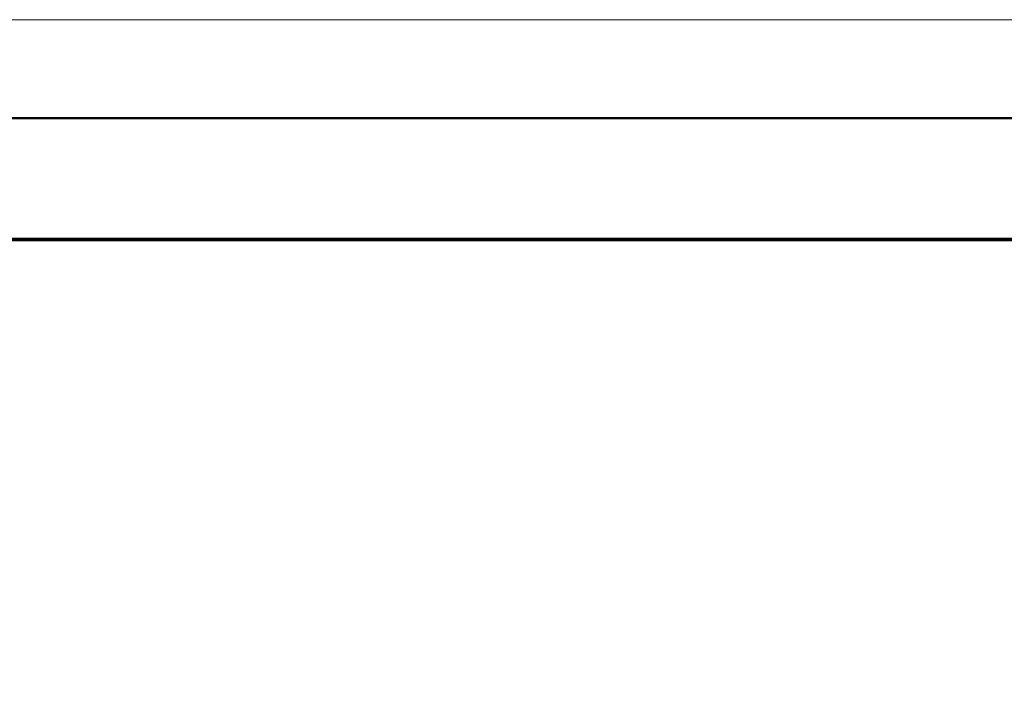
# Model space of a CAD drawing. Header units: millimetres. Extents: x -1290 to 1795, y -4192 to -1311.
# Tile 613 of 656: x 1129.82 to 1138.82, y -2948.61 to -2942.57. Entities that reach past the tile are written whole.
import ezdxf

# ---------------------------------------------------------------- set-up
doc = ezdxf.new("R2010")
doc.units = ezdxf.units.MM
doc.layers.add('30', color=7, linetype='Continuous')
doc.layers.add('Aparatura', color=7, linetype='Continuous', lineweight=13)

# ---------------------------------------------------------------- blocks, each defined once
blk = doc.blocks.new('*U396')
at = {"layer": '30', "color": 7}
for points in [[(117.158256, -406.976392), (548.842747, -406.976392), (117.158256, -406.976392)], [(548.842747, -406.976392), (117.158256, -406.976392), (117.158256, -409.541093), (117.158256, -411.018584), (117.158256, -412.579707), (548.842747, -412.579707), (548.842747, -411.018584), (548.842747, -409.541093), (548.842747, -406.976392)], [(117.158256, -412.491734), (548.842747, -412.491734), (117.158256, -412.491734)], [(548.842747, -412.491734), (117.158256, -412.491734), (117.158256, -414.006535), (117.158256, -435.076037), (117.158256, -436.590837), (548.842747, -436.590837), (548.842747, -435.076037), (548.842747, -414.006535), (548.842747, -412.491734)]]:
    blk.add_lwpolyline(points, close=True, dxfattribs=at)
at = {"layer": '30', "color": 59}
blk.add_lwpolyline([(548.79978, -407.01948), (117.201224, -407.01948), (117.201224, -409.544737), (117.201224, -410.999505), (117.201224, -412.536618), (548.79978, -412.536618), (548.79978, -410.999505), (548.79978, -409.544737), (548.79978, -407.01948)], close=True, dxfattribs=at)

msp = doc.modelspace()

# ---------------------------------------------------------------- linework, layer by layer
at = {"layer": 'Aparatura', "color": 7, "lineweight": 13}
msp.add_lwpolyline([(1070.4596, -2951.5713), (1070.4596, -2942.5658), (1156.8252, -2942.5658), (1156.8252, -2951.5713)], dxfattribs=at)
msp.add_lwpolyline([(1070.4596, -2942.5658), (1156.8252, -2942.5658), (1156.8252, -2951.5713), (1070.4596, -2951.5713), (1070.4596, -2942.5658)], close=True, dxfattribs=at)

# ---------------------------------------------------------------- block references
at = {"layer": 'Aparatura', "color": 7, "lineweight": 13, "xscale": 0.2, "yscale": 0.2, "zscale": 0.2}
msp.add_blockref('*U396', (1046.9424, -2862.0686), dxfattribs=at)

doc.saveas('drawing.dxf')
